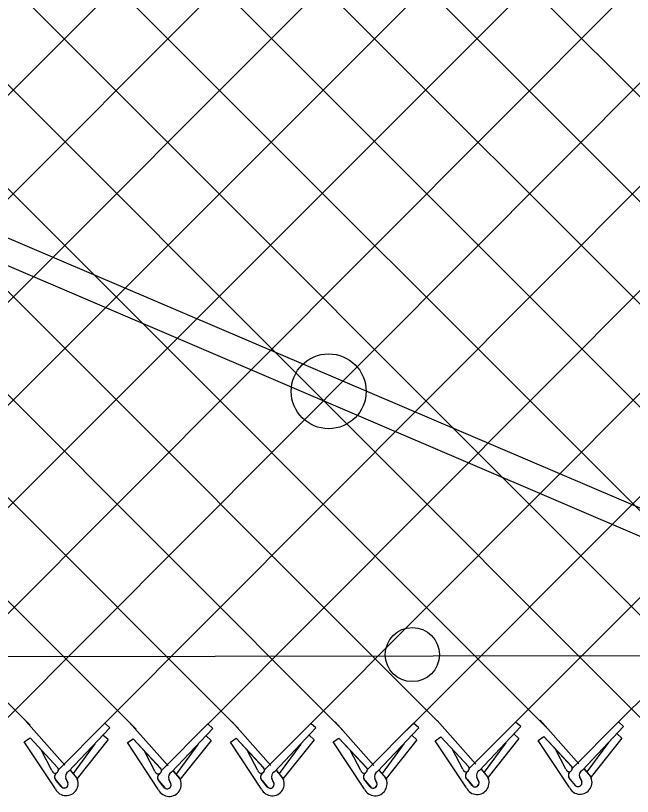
# Model space of a CAD drawing. Extents: x 0 to 2.85, y -0.1 to 1.83.
# Drawn here: x 0.6766 to 0.7249, y 1.2842 to 1.3453 of the extents above; entities that cross this region are included whole.
import ezdxf

# ---------------------------------------------------------------- set-up
doc = ezdxf.new("R2010")
doc.units = 0
doc.layers.add('sb_Chainlink Fence', color=7, linetype='Continuous')
doc.layers.add('sb_Existing Structural Steel', color=7, linetype='Continuous')

msp = doc.modelspace()

# ---------------------------------------------------------------- linework, layer by layer
at = {"layer": 'sb_Chainlink Fence'}
for p, q in [((0.5773464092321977, 1.3982105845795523), (0.6860271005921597, 1.289458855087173)), ((0.6189666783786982, 1.3969951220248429), (0.7259084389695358, 1.2899354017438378)), ((0.6350744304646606, 1.3969913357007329), (0.7421469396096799, 1.2898419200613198)), ((0.6431368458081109, 1.3970509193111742), (0.7498686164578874, 1.290280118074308)), ((0.6511935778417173, 1.397006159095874), (0.7579228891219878, 1.2902635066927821)), ((0.6592464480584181, 1.3970004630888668), (0.765985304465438, 1.2902039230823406)), ((0.6674732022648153, 1.3970722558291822), (0.7740420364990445, 1.290248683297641)), ((0.5706491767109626, 1.3968729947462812), (0.6777291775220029, 1.2897716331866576)), ((0.586756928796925, 1.3968692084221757), (0.6940214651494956, 1.2895416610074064)), ((0.5948193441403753, 1.3969287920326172), (0.7021768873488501, 1.2894192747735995)), ((0.6028760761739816, 1.3968840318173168), (0.7095930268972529, 1.290118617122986)), ((0.6109289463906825, 1.3968783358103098), (0.7181280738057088, 1.2895989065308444)), ((0.6269589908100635, 1.2899826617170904), (0.7337585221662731, 1.3969102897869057)), ((0.6270201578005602, 1.3969747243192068), (0.7341941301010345, 1.2896360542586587)), ((0.6350337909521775, 1.2899747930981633), (0.7418152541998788, 1.3968655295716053)), ((0.6429967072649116, 1.2898254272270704), (0.7498681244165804, 1.396859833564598)), ((0.6591379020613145, 1.2899300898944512), (0.7660271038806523, 1.3968872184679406)), ((0.6671829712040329, 1.2896590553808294), (0.7740813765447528, 1.3969038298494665)), ((0.6754354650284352, 1.289822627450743), (0.782143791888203, 1.3969634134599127)), ((0.683310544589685, 1.289669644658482), (0.7902005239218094, 1.3969186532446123)), ((0.6916135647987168, 1.289826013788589), (0.7982533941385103, 1.3969129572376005)), ((0.6995467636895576, 1.2897660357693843), (0.8063460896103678, 1.3969157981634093)), ((0.7072009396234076, 1.2893791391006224), (0.8143995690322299, 1.3968954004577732)), ((0.7152519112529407, 1.2895566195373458), (0.8224538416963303, 1.3969120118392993)), ((0.7237129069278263, 1.2899774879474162), (0.8305162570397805, 1.3969715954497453)), ((0.6510133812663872, 1.2898115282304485), (0.7512082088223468, 1.3900856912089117)), ((0.677429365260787, 1.2900642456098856), (0.6804646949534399, 1.286646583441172)), ((0.6935485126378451, 1.2900494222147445), (0.696583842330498, 1.2866317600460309)), ((0.7016013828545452, 1.290055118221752), (0.7046367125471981, 1.286637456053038)), ((0.7095807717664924, 1.2901512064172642), (0.7126161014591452, 1.2867335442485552)), ((0.7176342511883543, 1.2901716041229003), (0.7206695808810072, 1.2867539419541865)), ((0.720150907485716, 1.2864018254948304), (0.7237782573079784, 1.290044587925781)), ((0.7241740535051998, 1.28968593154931), (0.7237782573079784, 1.290044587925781)), ((0.6799460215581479, 1.2862944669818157), (0.6835733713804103, 1.2899372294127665)), ((0.6807437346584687, 1.2861519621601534), (0.6839691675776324, 1.289578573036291)), ((0.6839691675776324, 1.289578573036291), (0.6835733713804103, 1.2899372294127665)), ((0.6854917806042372, 1.2900046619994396), (0.6885271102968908, 1.2865869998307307)), ((0.6880084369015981, 1.2862348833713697), (0.6916357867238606, 1.2898776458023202)), ((0.6888061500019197, 1.2860923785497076), (0.6920315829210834, 1.2895189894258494)), ((0.6920315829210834, 1.2895189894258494), (0.6916357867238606, 1.2898776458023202)), ((0.6960651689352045, 1.2862796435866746), (0.699692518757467, 1.2899224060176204)), ((0.696862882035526, 1.2861371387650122), (0.700088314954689, 1.2895637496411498)), ((0.700088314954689, 1.2895637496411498), (0.699692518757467, 1.2899224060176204)), ((0.7041180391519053, 1.2862853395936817), (0.7077453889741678, 1.2899281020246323)), ((0.7049157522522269, 1.2861428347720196), (0.7081411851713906, 1.289569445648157)), ((0.7081411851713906, 1.289569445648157), (0.7077453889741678, 1.2899281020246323)), ((0.7120974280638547, 1.2863814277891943), (0.7157247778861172, 1.2900241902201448)), ((0.7128951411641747, 1.2862389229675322), (0.7161205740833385, 1.289665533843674)), ((0.7161205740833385, 1.289665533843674), (0.7157247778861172, 1.2900241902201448)), ((0.7209486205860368, 1.286259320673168), (0.7241740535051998, 1.28968593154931)), ((0.6838348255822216, 1.2886525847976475), (0.6834390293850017, 1.2890112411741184)), ((0.6918972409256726, 1.2885930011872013), (0.691501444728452, 1.2889516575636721)), ((0.6999539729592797, 1.2886377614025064), (0.6995581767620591, 1.2889964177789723)), ((0.7080068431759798, 1.2886434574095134), (0.7076110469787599, 1.2890021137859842)), ((0.7094367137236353, 1.2885636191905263), (0.7098826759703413, 1.288868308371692)), ((0.7098826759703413, 1.288868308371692), (0.7120386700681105, 1.286544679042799)), ((0.7098826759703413, 1.288868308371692), (0.7120524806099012, 1.2865309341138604)), ((0.7159862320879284, 1.288739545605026), (0.7155904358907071, 1.2890982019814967)), ((0.7174901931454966, 1.2885840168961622), (0.7179361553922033, 1.2888887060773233)), ((0.7179361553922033, 1.2888887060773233), (0.7200921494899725, 1.2865650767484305)), ((0.7179361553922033, 1.2888887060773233), (0.7201059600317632, 1.2865513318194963)), ((0.7240397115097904, 1.288759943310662), (0.7236439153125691, 1.2891185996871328)), ((0.6772853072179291, 1.288476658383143), (0.6777312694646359, 1.2887813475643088)), ((0.6797217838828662, 1.2847877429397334), (0.6772853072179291, 1.288476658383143)), ((0.6777312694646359, 1.2887813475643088), (0.679887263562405, 1.286457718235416)), ((0.6777312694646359, 1.2887813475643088), (0.6799010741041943, 1.2864439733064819)), ((0.6827958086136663, 1.2883205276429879), (0.6810987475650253, 1.286010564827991)), ((0.6838348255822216, 1.2886525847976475), (0.6814219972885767, 1.2856178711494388)), ((0.6853477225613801, 1.2884170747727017), (0.6857936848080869, 1.2887217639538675)), ((0.6877841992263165, 1.284728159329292), (0.6853477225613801, 1.2884170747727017)), ((0.6857936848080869, 1.2887217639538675), (0.6879496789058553, 1.2863981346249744)), ((0.6857936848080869, 1.2887217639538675), (0.6879634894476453, 1.2863843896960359)), ((0.6908582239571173, 1.2882609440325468), (0.6891611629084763, 1.285950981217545)), ((0.6918972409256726, 1.2885930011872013), (0.6894844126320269, 1.2855582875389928)), ((0.6934044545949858, 1.288461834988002), (0.6938504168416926, 1.2887665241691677)), ((0.6958409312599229, 1.2847729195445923), (0.6934044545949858, 1.288461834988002)), ((0.6938504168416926, 1.2887665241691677), (0.6960064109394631, 1.2864428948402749)), ((0.6938504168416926, 1.2887665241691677), (0.6960202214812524, 1.2864291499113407)), ((0.6989149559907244, 1.2883057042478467), (0.6972178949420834, 1.2859957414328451)), ((0.6999539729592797, 1.2886377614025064), (0.697541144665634, 1.285603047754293)), ((0.7014573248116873, 1.288467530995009), (0.7019032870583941, 1.2887722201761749)), ((0.7038938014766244, 1.2847786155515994), (0.7014573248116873, 1.288467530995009)), ((0.7019032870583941, 1.2887722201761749), (0.7040592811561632, 1.2864485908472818)), ((0.7019032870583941, 1.2887722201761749), (0.7040730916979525, 1.286434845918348)), ((0.7069678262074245, 1.2883114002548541), (0.7052707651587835, 1.286001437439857)), ((0.7080068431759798, 1.2886434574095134), (0.7055940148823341, 1.2856087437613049)), ((0.7118731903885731, 1.2848747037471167), (0.7094367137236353, 1.2885636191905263)), ((0.7149472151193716, 1.2884074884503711), (0.7132501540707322, 1.2860975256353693)), ((0.7159862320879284, 1.288739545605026), (0.7135734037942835, 1.2857048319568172)), ((0.7199266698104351, 1.284895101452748), (0.7174901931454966, 1.2885840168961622)), ((0.7230006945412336, 1.2884278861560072), (0.7213036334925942, 1.286117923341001)), ((0.7240397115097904, 1.288759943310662), (0.7216268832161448, 1.2857252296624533)), ((0.6794444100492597, 1.2862432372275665), (0.6786327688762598, 1.287794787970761)), ((0.6875068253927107, 1.2861836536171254), (0.6866951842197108, 1.287735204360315)), ((0.6955635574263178, 1.2862284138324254), (0.6947519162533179, 1.2877799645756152)), ((0.7036164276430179, 1.2862341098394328), (0.702804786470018, 1.287785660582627)), ((0.7115958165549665, 1.2863301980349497), (0.7107841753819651, 1.2878817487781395)), ((0.7196492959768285, 1.2863505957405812), (0.7188376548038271, 1.2879021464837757)), ((0.6808788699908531, 1.2862474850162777), (0.6813740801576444, 1.285661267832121)), ((0.6808854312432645, 1.2862385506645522), (0.6813765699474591, 1.285659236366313)), ((0.6889412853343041, 1.2861879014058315), (0.6894364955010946, 1.285601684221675)), ((0.6889478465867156, 1.2861789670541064), (0.6894389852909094, 1.285599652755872)), ((0.6969980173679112, 1.286232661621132), (0.6974932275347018, 1.285646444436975)), ((0.6970045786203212, 1.2862237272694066), (0.6974957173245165, 1.2856444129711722)), ((0.7050508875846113, 1.2862383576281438), (0.7055460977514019, 1.285652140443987)), ((0.7050574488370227, 1.2862294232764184), (0.7055485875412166, 1.2856501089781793)), ((0.7130302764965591, 1.286334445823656), (0.7135254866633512, 1.2857482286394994)), ((0.71303683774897, 1.286325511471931), (0.7135279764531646, 1.2857461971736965)), ((0.7210837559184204, 1.2863548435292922), (0.7215789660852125, 1.285768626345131)), ((0.7210903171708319, 1.2863459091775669), (0.7215814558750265, 1.2857665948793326)), ((0.7215789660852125, 1.285768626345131), (0.7216153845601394, 1.2857005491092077)), ((0.6801734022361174, 1.2849727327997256), (0.679769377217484, 1.285456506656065)), ((0.679769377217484, 1.285456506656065), (0.6802144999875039, 1.284929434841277)), ((0.6806955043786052, 1.285258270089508), (0.6805319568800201, 1.2856125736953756)), ((0.6805325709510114, 1.285600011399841), (0.680695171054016, 1.2852663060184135)), ((0.6813740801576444, 1.285661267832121), (0.6814104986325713, 1.285593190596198)), ((0.6814104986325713, 1.285593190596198), (0.6814415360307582, 1.2855203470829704)), ((0.6882358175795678, 1.2849131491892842), (0.6878317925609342, 1.285396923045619)), ((0.6878317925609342, 1.285396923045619), (0.6882769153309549, 1.284869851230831)), ((0.6887579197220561, 1.285198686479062), (0.6885943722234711, 1.2855529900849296)), ((0.6885949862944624, 1.285540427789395), (0.6887575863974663, 1.285206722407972)), ((0.6894364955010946, 1.285601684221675), (0.6894729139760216, 1.285533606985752)), ((0.6894729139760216, 1.285533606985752), (0.6895039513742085, 1.2854607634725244)), ((0.6962925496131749, 1.2849579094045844), (0.6958885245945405, 1.285441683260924)), ((0.6958885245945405, 1.285441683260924), (0.696333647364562, 1.2849146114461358)), ((0.6968146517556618, 1.2852434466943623), (0.6966511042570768, 1.28559775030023)), ((0.6966517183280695, 1.2855851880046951), (0.6968143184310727, 1.2852514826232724)), ((0.6974932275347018, 1.285646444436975), (0.6975296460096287, 1.2855783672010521)), ((0.6975296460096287, 1.2855783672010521), (0.6975606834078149, 1.2855055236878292)), ((0.704345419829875, 1.2849636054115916), (0.7039413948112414, 1.285447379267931)), ((0.7039413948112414, 1.285447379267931), (0.7043865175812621, 1.284920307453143)), ((0.7048675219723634, 1.2852491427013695), (0.7047039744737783, 1.2856034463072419)), ((0.7047045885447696, 1.285590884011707), (0.7048671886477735, 1.2852571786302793)), ((0.7055460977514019, 1.285652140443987), (0.7055825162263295, 1.2855840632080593)), ((0.7055825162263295, 1.2855840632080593), (0.7056135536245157, 1.2855112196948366)), ((0.7123248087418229, 1.2850596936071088), (0.7119207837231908, 1.2855434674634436)), ((0.7119207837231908, 1.2855434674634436), (0.7123659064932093, 1.2850163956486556)), ((0.7128469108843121, 1.2853452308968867), (0.7126833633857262, 1.2856995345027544)), ((0.7126839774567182, 1.2856869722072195), (0.7128465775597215, 1.2853532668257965)), ((0.7135254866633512, 1.2857482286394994), (0.7135619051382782, 1.2856801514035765)), ((0.7135619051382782, 1.2856801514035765), (0.7135929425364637, 1.285607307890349)), ((0.7203782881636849, 1.285080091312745), (0.7199742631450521, 1.2855638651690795)), ((0.7199742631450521, 1.2855638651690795), (0.7204193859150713, 1.2850367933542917)), ((0.720900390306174, 1.2853656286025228), (0.7207368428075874, 1.2857199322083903)), ((0.7207374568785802, 1.2857073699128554), (0.7209000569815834, 1.285373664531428)), ((0.7216153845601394, 1.2857005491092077), (0.7216464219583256, 1.285627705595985))]:
    msp.add_line(p, q, dxfattribs=at)
for centre, radius, start, end in [((0.6796963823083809, 1.286287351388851), 0.00025580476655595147, 189.9304409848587, 40.97853800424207), ((0.6877587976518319, 1.2862277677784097), 0.00025580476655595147, 189.9304409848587, 40.97853800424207), ((0.6958155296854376, 1.28627252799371), 0.00025580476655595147, 189.9304409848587, 40.97853800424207), ((0.7038683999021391, 1.2862782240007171), 0.00025580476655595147, 189.9304409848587, 40.97853800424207), ((0.7118477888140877, 1.286374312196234), 0.00025580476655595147, 189.9304409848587, 40.97853800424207), ((0.7199012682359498, 1.2863947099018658), 0.00025580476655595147, 189.9304409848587, 40.97853800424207), ((0.680028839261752, 1.2857397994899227), 0.0003843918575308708, 126.9947472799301, 219.79833989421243), ((0.6800393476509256, 1.2857393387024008), 0.0003909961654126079, 127.7656421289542, 226.33281459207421), ((0.68091968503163, 1.2857719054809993), 0.00041880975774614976, 114.84216649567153, 203.51671506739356), ((0.6880912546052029, 1.2856802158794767), 0.0003843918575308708, 126.9947472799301, 219.79833989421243), ((0.6881017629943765, 1.2856797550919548), 0.0003909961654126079, 127.7656421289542, 226.33281459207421), ((0.6889821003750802, 1.285712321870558), 0.00041880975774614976, 114.84216649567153, 203.51671506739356), ((0.6961479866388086, 1.2857249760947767), 0.0003843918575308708, 126.9947472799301, 219.79833989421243), ((0.6961584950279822, 1.2857245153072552), 0.0003909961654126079, 127.7656421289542, 226.33281459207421), ((0.6970388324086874, 1.2857570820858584), 0.00041880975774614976, 114.84216649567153, 203.51671506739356), ((0.7042008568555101, 1.2857306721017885), 0.0003843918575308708, 126.9947472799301, 219.79833989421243), ((0.7042113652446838, 1.285730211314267), 0.0003909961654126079, 127.7656421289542, 226.33281459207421), ((0.7050917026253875, 1.2857627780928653), 0.00041880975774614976, 114.84216649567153, 203.51671506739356), ((0.7121802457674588, 1.285826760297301), 0.0003843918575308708, 126.9947472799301, 219.79833989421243), ((0.7121907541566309, 1.2858262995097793), 0.0003909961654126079, 127.7656421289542, 226.33281459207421), ((0.7130710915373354, 1.2858588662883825), 0.00041880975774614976, 114.84216649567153, 203.51671506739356), ((0.7202337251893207, 1.2858471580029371), 0.0003843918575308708, 126.9947472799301, 219.79833989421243), ((0.720244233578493, 1.2858466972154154), 0.0003909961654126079, 127.7656421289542, 226.33281459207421), ((0.7207651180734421, 1.2853098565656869), 0.0009354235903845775, 206.32021657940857, 29.22686940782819), ((0.7211245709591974, 1.2858792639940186), 0.00041880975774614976, 114.84216649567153, 203.51671506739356), ((0.6805602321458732, 1.2852024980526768), 0.0009354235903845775, 206.32021657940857, 29.22686940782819), ((0.6804062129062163, 1.2851671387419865), 0.00030330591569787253, 219.86319118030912, 17.48524419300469), ((0.6804073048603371, 1.285165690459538), 0.00030494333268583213, 230.78260140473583, 19.265642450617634), ((0.6886226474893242, 1.285142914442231), 0.0009354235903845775, 206.32021657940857, 29.22686940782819), ((0.6884686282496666, 1.2851075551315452), 0.00030330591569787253, 219.86319118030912, 17.48524419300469), ((0.6884697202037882, 1.2851061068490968), 0.00030494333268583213, 230.78260140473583, 19.265642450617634), ((0.6966793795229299, 1.285187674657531), 0.0009354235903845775, 206.32021657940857, 29.22686940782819), ((0.6965253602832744, 1.2851523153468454), 0.00030330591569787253, 219.86319118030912, 17.48524419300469), ((0.6965264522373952, 1.285150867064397), 0.00030494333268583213, 230.78260140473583, 19.265642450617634), ((0.7047322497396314, 1.2851933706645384), 0.0009354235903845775, 206.32021657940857, 29.22686940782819), ((0.7045782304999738, 1.2851580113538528), 0.00030330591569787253, 219.86319118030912, 17.48524419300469), ((0.7045793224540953, 1.2851565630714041), 0.00030494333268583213, 230.78260140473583, 19.265642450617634), ((0.71271163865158, 1.2852894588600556), 0.0009354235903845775, 206.32021657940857, 29.22686940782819), ((0.7125576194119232, 1.2852540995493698), 0.00030330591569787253, 219.86319118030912, 17.48524419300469), ((0.7125587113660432, 1.2852526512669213), 0.00030494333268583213, 230.78260140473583, 19.265642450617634), ((0.7206110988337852, 1.2852744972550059), 0.00030330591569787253, 219.86319118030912, 17.48524419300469), ((0.7206121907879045, 1.2852730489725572), 0.00030494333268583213, 230.78260140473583, 19.265642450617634)]:
    msp.add_arc(centre, radius, start, end, dxfattribs=at)
at = {"layer": 'sb_Existing Structural Steel'}
for p, q in [((0.5641116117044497, 1.3757185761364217), (0.7412555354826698, 1.3000333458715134)), ((0.5635189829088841, 1.3739399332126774), (0.7401851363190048, 1.2982485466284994)), ((0.3677572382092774, 1.2946482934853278), (1.0468782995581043, 1.2957760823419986))]:
    msp.add_line(p, q, dxfattribs=at)
for centre, radius in [((0.7010973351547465, 1.3159163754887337), 0.002929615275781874), ((0.7076443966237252, 1.2953075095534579), 0.0021204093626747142)]:
    msp.add_circle(centre, radius, dxfattribs=at)

doc.saveas('drawing.dxf')
